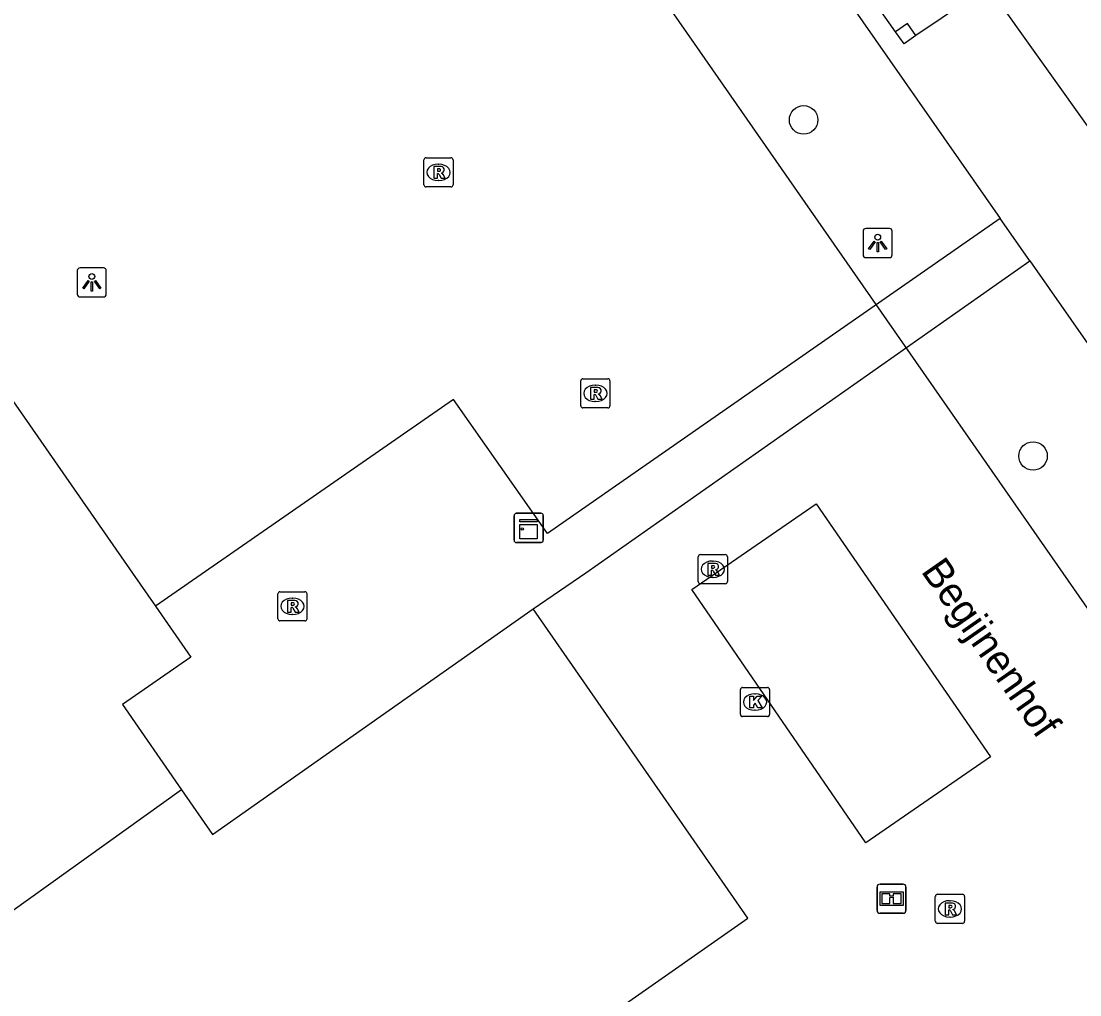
# Model space of a CAD drawing. Extents: x 161087 to 161922, y 382574 to 383873.
# Drawn here: x 161448.87 to 161485.18, y 382985.55 to 383018.93 of the extents above; entities that cross this region are included whole.
import ezdxf

# ---------------------------------------------------------------- set-up
doc = ezdxf.new("R2010")
doc.units = 0
for name, color, linetype in [('IMGEO_Boom', 7, 'Continuous'), ('IMGEO_Informatiebord', 7, 'Continuous'), ('IMGEO_Kast', 7, 'Continuous'), ('IMGEO_Kolk', 7, 'Continuous'), ('IMGEO_Lichtpunt', 7, 'Continuous'), ('IMGEO_Lijnafwatering', 7, 'Continuous'), ('IMGEO_Openbare_ruimte_label', 7, 'Continuous'), ('IMGEO_Pand', 7, 'Continuous'), ('IMGEO_Parkeervlak_open', 7, 'Continuous'), ('IMGEO_Rioolput', 7, 'Continuous'), ('IMGEO_Voetgangersgebied_open', 7, 'Continuous')]:
    doc.layers.add(name, color=color, linetype=linetype)

msp = doc.modelspace()

# ---------------------------------------------------------------- linework, layer by layer
at = {"layer": 'IMGEO_Boom'}
for centre in [(161475.704, 383015.546), (161483.572, 383004.021)]:
    msp.add_circle(centre, 0.489, dxfattribs=at)
at = {"layer": 'IMGEO_Informatiebord'}
for p, q in [((161478.224, 382988.443), (161478.224, 382989.243)), ((161478.224, 382989.243), (161478.224, 382988.443)), ((161478.324, 382989.343), (161479.114, 382989.343)), ((161479.114, 382989.343), (161478.324, 382989.343)), ((161479.214, 382989.243), (161479.214, 382988.443)), ((161479.214, 382988.443), (161479.214, 382989.243)), ((161479.114, 382988.343), (161478.324, 382988.343)), ((161478.324, 382988.343), (161479.114, 382988.343))]:
    msp.add_line(p, q, dxfattribs=at)
for points in [[(161478.325, 382989.075), (161479.113, 382989.075), (161479.113, 382988.611), (161478.325, 382988.611), (161478.325, 382989.075)], [(161478.39, 382989.01), (161478.39, 382988.676), (161478.665, 382988.676), (161478.666, 382988.889), (161478.77, 382988.89), (161478.771, 382988.676), (161479.048, 382988.676), (161479.048, 382989.01), (161478.772, 382989.01), (161478.772, 382988.93), (161478.666, 382988.93), (161478.666, 382989.01), (161478.39, 382989.01)]]:
    msp.add_lwpolyline(points, dxfattribs=at)
for centre, start, end in [((161478.324, 382989.243), 90, 180), ((161478.324, 382989.243), 90, 180), ((161479.114, 382989.243), 0, 90), ((161479.114, 382989.243), 360, 90), ((161478.324, 382988.443), 180, 270), ((161478.324, 382988.443), 180, 270), ((161479.114, 382988.443), 270, 0), ((161479.114, 382988.443), 270, 0)]:
    msp.add_arc(centre, 0.1, start, end, dxfattribs=at)
at = {"layer": 'IMGEO_Kast'}
for p, q in [((161465.776, 383001.132), (161465.776, 383001.973)), ((161465.776, 383001.973), (161465.776, 383001.132)), ((161465.851, 383002.057), (161466.692, 383002.057)), ((161466.692, 383002.057), (161465.851, 383002.057)), ((161466.776, 383001.982), (161466.776, 383001.141)), ((161466.776, 383001.141), (161466.776, 383001.982)), ((161466.701, 383001.057), (161465.86, 383001.057)), ((161465.86, 383001.057), (161466.701, 383001.057))]:
    msp.add_line(p, q, dxfattribs=at)
for points in [[(161465.971, 383001.847), (161466.571, 383001.847), (161466.571, 383001.762), (161465.971, 383001.762), (161465.971, 383001.847)], [(161465.971, 383001.672), (161466.571, 383001.672), (161466.571, 383001.183), (161465.971, 383001.183), (161465.971, 383001.672)]]:
    msp.add_lwpolyline(points, dxfattribs=at)
msp.add_circle((161466.055, 383001.521), 0.0377, dxfattribs=at)
for centre, start, end in [((161465.854, 383001.979), 92.4484, 184.2845), ((161465.854, 383001.979), 92.4484, 184.2845), ((161466.698, 383001.979), 2.4484, 94.2845), ((161466.698, 383001.979), 2.4484, 94.2845), ((161465.854, 383001.135), 182.4484, 274.2845), ((161465.854, 383001.135), 182.4484, 274.2845), ((161466.698, 383001.135), 272.4484, 4.2845), ((161466.698, 383001.135), 272.4484, 4.2845)]:
    msp.add_arc(centre, 0.0779, start, end, dxfattribs=at)
at = {"layer": 'IMGEO_Kolk'}
for p, q in [((161473.537, 382995.159), (161473.537, 382996.011)), ((161473.612, 382996.085), (161474.464, 382996.085)), ((161474.025, 382995.865), (161474.05, 382995.865)), ((161474.538, 382996.011), (161474.538, 382995.159)), ((161474.464, 382995.085), (161473.612, 382995.085)), ((161474.048, 382995.305), (161474.023, 382995.305))]:
    msp.add_line(p, q, dxfattribs=at)
for points in [[(161473.537, 382995.159), (161473.537, 382996.011)], [(161473.612, 382996.085), (161474.464, 382996.085)], [(161473.858, 382995.785), (161473.981, 382995.785), (161473.981, 382995.634), (161474.111, 382995.785), (161474.275, 382995.785), (161474.129, 382995.634), (161474.282, 382995.385), (161474.13, 382995.385), (161474.045, 382995.549), (161473.981, 382995.482), (161473.981, 382995.385), (161473.858, 382995.385), (161473.858, 382995.785)], [(161474.538, 382996.011), (161474.538, 382995.159)], [(161474.464, 382995.085), (161473.612, 382995.085)]]:
    msp.add_lwpolyline(points, dxfattribs=at)
for centre, start, end in [((161473.614, 382996.009), 91.552, 178.448), ((161473.614, 382996.009), 91.552, 178.448), ((161474.462, 382996.009), 1.552, 88.448), ((161474.462, 382996.009), 1.552, 88.448), ((161473.614, 382995.161), 181.552, 268.448), ((161473.614, 382995.161), 181.552, 268.448), ((161474.462, 382995.161), 271.552, 358.448), ((161474.462, 382995.161), 271.552, 358.448)]:
    msp.add_arc(centre, 0.0765, start, end, dxfattribs=at)
for centre, major_axis, ratio, start_param, end_param in [((161474.024, 382995.585), (-0.387, 0.002), 0.722429, 4.712389, 7.853982), ((161474.049, 382995.585), (-0.39, 0.002), 0.717154, 1.570796, 4.712389)]:
    msp.add_ellipse(centre, major_axis=major_axis, ratio=ratio, start_param=start_param, end_param=end_param, dxfattribs=at)
at = {"layer": 'IMGEO_Lichtpunt'}
for p, q in [((161477.745, 383011.727), (161477.745, 383010.92)), ((161477.745, 383011.727), (161477.745, 383010.92)), ((161478.647, 383011.822), (161477.839, 383011.822)), ((161478.647, 383011.822), (161477.839, 383011.822)), ((161478.741, 383010.92), (161478.741, 383011.727)), ((161478.741, 383010.92), (161478.741, 383011.727)), ((161477.839, 383010.826), (161478.647, 383010.826)), ((161477.839, 383010.826), (161478.647, 383010.826)), ((161450.796, 383010.377), (161450.796, 383009.57)), ((161450.796, 383010.377), (161450.796, 383009.57)), ((161451.698, 383010.472), (161450.89, 383010.472)), ((161451.698, 383010.472), (161450.89, 383010.472)), ((161451.792, 383009.57), (161451.792, 383010.377)), ((161451.792, 383009.57), (161451.792, 383010.377)), ((161450.89, 383009.476), (161451.698, 383009.476)), ((161450.89, 383009.476), (161451.698, 383009.476))]:
    msp.add_line(p, q, dxfattribs=at)
for points in [[(161478.119, 383011.391), (161478.158, 383011.363), (161477.97, 383011.101), (161477.932, 383011.128), (161478.119, 383011.391)], [(161478.331, 383011.363), (161478.369, 383011.39), (161478.556, 383011.128), (161478.517, 383011.1), (161478.331, 383011.363)], [(161478.221, 383011.343), (161478.268, 383011.343), (161478.268, 383011.021), (161478.221, 383011.021), (161478.221, 383011.343)], [(161451.17, 383010.041), (161451.209, 383010.013), (161451.021, 383009.751), (161450.983, 383009.778), (161451.17, 383010.041)], [(161451.272, 383009.993), (161451.319, 383009.993), (161451.319, 383009.671), (161451.272, 383009.671), (161451.272, 383009.993)], [(161451.382, 383010.013), (161451.42, 383010.04), (161451.607, 383009.778), (161451.568, 383009.75), (161451.382, 383010.013)]]:
    msp.add_lwpolyline(points, dxfattribs=at)
for centre in [(161478.244, 383011.525), (161451.295, 383010.175)]:
    msp.add_circle(centre, 0.0994, dxfattribs=at)
for centre, start, end in [((161477.839, 383011.727), 90, 180), ((161477.839, 383011.727), 90, 180), ((161478.647, 383011.727), 0, 90), ((161478.647, 383011.727), 0, 90), ((161477.839, 383010.92), 180, 270), ((161477.839, 383010.92), 180, 270), ((161478.647, 383010.92), 270, 0), ((161478.647, 383010.92), 270, 360), ((161450.89, 383010.377), 90, 180), ((161450.89, 383010.377), 90, 180), ((161451.698, 383010.377), 0, 90), ((161451.698, 383010.377), 0, 90), ((161450.89, 383009.57), 180, 270), ((161450.89, 383009.57), 180, 270), ((161451.698, 383009.57), 270, 0), ((161451.698, 383009.57), 270, 360)]:
    msp.add_arc(centre, 0.0946, start, end, dxfattribs=at)
at = {"layer": 'IMGEO_Lijnafwatering'}
for points in [[(161471.96, 383018.162), (161458.989, 383036.791)], [(161484.606, 383000.001), (161471.96, 383018.162)], [(161491.364, 382990.295), (161486.698, 382996.996), (161484.606, 383000.001)]]:
    msp.add_lwpolyline(points, dxfattribs=at)
at = {"layer": 'IMGEO_Pand'}
for points in [[(161430.511, 383028.577), (161432.084, 383029.67), (161452.689, 383000), (161453.475, 382998.869)], [(161485.837, 383015.025), (161485.721, 383014.943), (161482.027, 383020.143), (161481.358, 383019.668)], [(161479.555, 383018.442), (161479.269, 383018.852), (161478.86, 383018.566)], [(161479.555, 383018.442), (161479.147, 383018.157), (161478.86, 383018.566)], [(161453.475, 382998.869), (161454.686, 382997.124), (161452.344, 382995.497), (161454.371, 382992.577)], [(161454.371, 382992.577), (161444.633, 382985.599)]]:
    msp.add_lwpolyline(points, dxfattribs=at)
at = {"layer": 'IMGEO_Parkeervlak_open'}
for points in [[(161482.447, 383012.169), (161466.917, 383001.359), (161463.693, 383005.964), (161453.475, 382998.869)], [(161483.461, 383010.717), (161482.447, 383012.169)], [(161466.43, 382998.784), (161468.231, 383000.019), (161483.461, 383010.717)], [(161477.841, 382990.764), (161471.867, 382999.446), (161476.137, 383002.385), (161482.112, 382993.703), (161477.841, 382990.764)], [(161454.371, 382992.577), (161455.431, 382991.049), (161456.861, 382992.055), (161466.43, 382998.784)]]:
    msp.add_lwpolyline(points, dxfattribs=at)
at = {"layer": 'IMGEO_Rioolput'}
for p, q in [((161462.684, 383013.32), (161462.684, 383014.172)), ((161462.759, 383014.246), (161463.611, 383014.246)), ((161463.172, 383014.026), (161463.197, 383014.026)), ((161463.685, 383014.172), (161463.685, 383013.32)), ((161463.611, 383013.246), (161462.759, 383013.246)), ((161463.195, 383013.466), (161463.17, 383013.466)), ((161468.138, 383006.67), (161468.99, 383006.67)), ((161468.063, 383005.744), (161468.063, 383006.596)), ((161468.551, 383006.45), (161468.576, 383006.45)), ((161469.064, 383006.596), (161469.064, 383005.744)), ((161468.99, 383005.67), (161468.138, 383005.67)), ((161468.574, 383005.89), (161468.549, 383005.89)), ((161472.088, 382999.714), (161472.088, 383000.566)), ((161472.163, 383000.64), (161473.015, 383000.64)), ((161473.089, 383000.566), (161473.089, 382999.714)), ((161472.576, 383000.42), (161472.601, 383000.42)), ((161472.599, 382999.86), (161472.574, 382999.86)), ((161473.015, 382999.64), (161472.163, 382999.64)), ((161457.673, 382998.443), (161457.673, 382999.295)), ((161457.748, 382999.369), (161458.6, 382999.369)), ((161458.161, 382999.149), (161458.186, 382999.149)), ((161458.674, 382999.295), (161458.674, 382998.443)), ((161458.6, 382998.369), (161457.748, 382998.369)), ((161458.184, 382998.589), (161458.159, 382998.589)), ((161480.221, 382988.068), (161480.221, 382988.92)), ((161480.296, 382988.994), (161481.148, 382988.994)), ((161481.222, 382988.92), (161481.222, 382988.068)), ((161480.709, 382988.774), (161480.734, 382988.774)), ((161480.732, 382988.214), (161480.707, 382988.214)), ((161481.148, 382987.994), (161480.296, 382987.994))]:
    msp.add_line(p, q, dxfattribs=at)
for points in [[(161462.684, 383013.32), (161462.684, 383014.172)], [(161462.759, 383014.246), (161463.611, 383014.246)], [(161463.273, 383013.944), (161463.021, 383013.946), (161463.021, 383013.546)], [(161463.685, 383014.172), (161463.685, 383013.32)], [(161463.021, 383013.546), (161463.145, 383013.546), (161463.145, 383013.708), (161463.156, 383013.708)], [(161463.199, 383013.865), (161463.145, 383013.865), (161463.145, 383013.784)], [(161463.145, 383013.784), (161463.197, 383013.784)], [(161463.203, 383013.679), (161463.274, 383013.546), (161463.414, 383013.546), (161463.349, 383013.672)], [(161463.611, 383013.246), (161462.759, 383013.246)], [(161468.138, 383006.67), (161468.99, 383006.67)], [(161468.063, 383005.744), (161468.063, 383006.596)], [(161468.652, 383006.368), (161468.4, 383006.37), (161468.4, 383005.97)], [(161468.578, 383006.289), (161468.524, 383006.289), (161468.524, 383006.208)], [(161469.064, 383006.596), (161469.064, 383005.744)], [(161468.4, 383005.97), (161468.524, 383005.97), (161468.524, 383006.132), (161468.535, 383006.132)], [(161468.524, 383006.208), (161468.576, 383006.208)], [(161468.582, 383006.103), (161468.653, 383005.97), (161468.793, 383005.97), (161468.728, 383006.096)], [(161468.99, 383005.67), (161468.138, 383005.67)], [(161472.088, 382999.714), (161472.088, 383000.566)], [(161472.163, 383000.64), (161473.015, 383000.64)], [(161473.089, 383000.566), (161473.089, 382999.714)], [(161472.677, 383000.338), (161472.425, 383000.34), (161472.425, 382999.94)], [(161472.603, 383000.259), (161472.549, 383000.259), (161472.549, 383000.178)], [(161472.549, 383000.178), (161472.601, 383000.178)], [(161472.425, 382999.94), (161472.549, 382999.94), (161472.549, 383000.102), (161472.56, 383000.102)], [(161472.607, 383000.073), (161472.678, 382999.94), (161472.818, 382999.94), (161472.753, 383000.066)], [(161473.015, 382999.64), (161472.163, 382999.64)], [(161457.673, 382998.443), (161457.673, 382999.295)], [(161457.748, 382999.369), (161458.6, 382999.369)], [(161458.262, 382999.067), (161458.01, 382999.069), (161458.01, 382998.669)], [(161458.674, 382999.295), (161458.674, 382998.443)], [(161458.01, 382998.669), (161458.134, 382998.669), (161458.134, 382998.831), (161458.145, 382998.831)], [(161458.188, 382998.988), (161458.134, 382998.988), (161458.134, 382998.907)], [(161458.134, 382998.907), (161458.186, 382998.907)], [(161458.192, 382998.802), (161458.263, 382998.669), (161458.403, 382998.669), (161458.338, 382998.795)], [(161458.6, 382998.369), (161457.748, 382998.369)], [(161480.221, 382988.068), (161480.221, 382988.92)], [(161480.296, 382988.994), (161481.148, 382988.994)], [(161481.222, 382988.92), (161481.222, 382988.068)], [(161480.81, 382988.692), (161480.558, 382988.694), (161480.558, 382988.294)], [(161480.736, 382988.613), (161480.682, 382988.613), (161480.682, 382988.532)], [(161480.682, 382988.532), (161480.734, 382988.532)], [(161480.558, 382988.294), (161480.682, 382988.294), (161480.682, 382988.456), (161480.693, 382988.456)], [(161480.74, 382988.427), (161480.811, 382988.294), (161480.951, 382988.294), (161480.886, 382988.42)], [(161481.148, 382987.994), (161480.296, 382987.994)]]:
    msp.add_lwpolyline(points, dxfattribs=at)
for centre, radius, start, end in [((161462.761, 383014.17), 0.0765, 91.552, 178.448), ((161462.761, 383014.17), 0.0765, 91.552, 178.448), ((161463.272, 383013.834), 0.109, 350.3612, 89.416), ((161463.609, 383014.17), 0.0765, 1.552, 88.448), ((161463.609, 383014.17), 0.0765, 1.552, 88.448), ((161463.155, 383013.655), 0.0533, 26.0293, 88.6989), ((161463.181, 383013.973), 0.19, 274.7715, 282.9687), ((161463.205, 383013.769), 0.0964, 77.0061, 93.1865), ((161463.219, 383013.826), 0.0378, 276.6634, 79.6772), ((161463.27, 383013.834), 0.112, 277.5842, 350.9817), ((161463.254, 383013.619), 0.108, 29.5134, 73.7905), ((161462.761, 383013.322), 0.0765, 181.552, 268.448), ((161462.761, 383013.322), 0.0765, 181.552, 268.448), ((161463.609, 383013.322), 0.0765, 271.552, 358.448), ((161463.609, 383013.322), 0.0765, 271.552, 358.448), ((161468.14, 383006.594), 0.0765, 91.552, 178.448), ((161468.14, 383006.594), 0.0765, 91.552, 178.448), ((161468.988, 383006.594), 0.0765, 1.552, 88.448), ((161468.988, 383006.594), 0.0765, 1.552, 88.448), ((161468.584, 383006.193), 0.0964, 77.0061, 93.1865), ((161468.598, 383006.25), 0.0378, 276.6634, 79.6772), ((161468.651, 383006.258), 0.109, 350.3612, 89.416), ((161468.534, 383006.079), 0.0533, 26.0293, 88.6989), ((161468.56, 383006.397), 0.19, 274.7715, 282.9687), ((161468.649, 383006.258), 0.112, 277.5842, 350.9817), ((161468.633, 383006.043), 0.108, 29.5134, 73.7905), ((161468.14, 383005.746), 0.0765, 181.552, 268.448), ((161468.14, 383005.746), 0.0765, 181.552, 268.448), ((161468.988, 383005.746), 0.0765, 271.552, 358.448), ((161468.988, 383005.746), 0.0765, 271.552, 358.448), ((161472.165, 383000.564), 0.0765, 91.552, 178.448), ((161472.165, 383000.564), 0.0765, 91.552, 178.448), ((161473.013, 383000.564), 0.0765, 1.552, 88.448), ((161473.013, 383000.564), 0.0765, 1.552, 88.448), ((161472.585, 383000.367), 0.19, 274.7715, 282.9687), ((161472.609, 383000.163), 0.0964, 77.0061, 93.1865), ((161472.623, 383000.22), 0.0378, 276.6634, 79.6772), ((161472.676, 383000.228), 0.109, 350.3612, 89.416), ((161472.674, 383000.228), 0.112, 277.5842, 350.9817), ((161472.658, 383000.013), 0.108, 29.5134, 73.7905), ((161472.559, 383000.049), 0.0533, 26.0293, 88.6989), ((161472.165, 382999.716), 0.0765, 181.552, 268.448), ((161472.165, 382999.716), 0.0765, 181.552, 268.448), ((161473.013, 382999.716), 0.0765, 271.552, 358.448), ((161473.013, 382999.716), 0.0765, 271.552, 358.448), ((161457.75, 382999.293), 0.0765, 91.552, 178.448), ((161457.75, 382999.293), 0.0765, 91.552, 178.448), ((161458.261, 382998.957), 0.109, 350.3612, 89.416), ((161458.598, 382999.293), 0.0765, 1.552, 88.448), ((161458.598, 382999.293), 0.0765, 1.552, 88.448), ((161458.144, 382998.778), 0.0533, 26.0293, 88.6989), ((161458.17, 382999.096), 0.19, 274.7715, 282.9687), ((161458.194, 382998.892), 0.0964, 77.0061, 93.1865), ((161458.208, 382998.949), 0.0378, 276.6634, 79.6772), ((161458.259, 382998.957), 0.112, 277.5842, 350.9817), ((161458.243, 382998.742), 0.108, 29.5134, 73.7905), ((161457.75, 382998.445), 0.0765, 181.552, 268.448), ((161457.75, 382998.445), 0.0765, 181.552, 268.448), ((161458.598, 382998.445), 0.0765, 271.552, 358.448), ((161458.598, 382998.445), 0.0765, 271.552, 358.448), ((161480.298, 382988.918), 0.0765, 91.552, 178.448), ((161480.298, 382988.918), 0.0765, 91.552, 178.448), ((161481.146, 382988.918), 0.0765, 1.552, 88.448), ((161481.146, 382988.918), 0.0765, 1.552, 88.448), ((161480.718, 382988.721), 0.19, 274.7715, 282.9687), ((161480.742, 382988.517), 0.0964, 77.0061, 93.1865), ((161480.756, 382988.574), 0.0378, 276.6634, 79.6772), ((161480.809, 382988.582), 0.109, 350.3612, 89.416), ((161480.807, 382988.582), 0.112, 277.5842, 350.9817), ((161480.692, 382988.403), 0.0533, 26.0293, 88.6989), ((161480.791, 382988.367), 0.108, 29.5134, 73.7905), ((161480.298, 382988.07), 0.0765, 181.552, 268.448), ((161480.298, 382988.07), 0.0765, 181.552, 268.448), ((161481.146, 382988.07), 0.0765, 271.552, 358.448), ((161481.146, 382988.07), 0.0765, 271.552, 358.448)]:
    msp.add_arc(centre, radius, start, end, dxfattribs=at)
for centre, major_axis, ratio, start_param, end_param in [((161463.171, 383013.746), (-0.387, 0.002), 0.722429, 4.712389, 7.853982), ((161463.196, 383013.746), (-0.39, 0.002), 0.717154, 1.570796, 4.712389), ((161468.55, 383006.17), (-0.387, 0.002), 0.722429, 4.712389, 7.853982), ((161468.575, 383006.17), (-0.39, 0.002), 0.717154, 1.570796, 4.712389), ((161472.575, 383000.14), (-0.387, 0.002), 0.722429, 4.712389, 7.853982), ((161472.6, 383000.14), (-0.39, 0.002), 0.717154, 1.570796, 4.712389), ((161458.16, 382998.869), (-0.387, 0.002), 0.722429, 4.712389, 7.853982), ((161458.185, 382998.869), (-0.39, 0.002), 0.717154, 1.570796, 4.712389), ((161480.708, 382988.494), (-0.387, 0.002), 0.722429, 4.712389, 7.853982), ((161480.733, 382988.494), (-0.39, 0.002), 0.717154, 1.570796, 4.712389)]:
    msp.add_ellipse(centre, major_axis=major_axis, ratio=ratio, start_param=start_param, end_param=end_param, dxfattribs=at)
at = {"layer": 'IMGEO_Voetgangersgebied_open'}
for points in [[(161436.953, 383077.304), (161482.447, 383012.169)], [(161478.86, 383018.566), (161476.789, 383021.511)], [(161481.358, 383019.668), (161479.555, 383018.442)], [(161483.461, 383010.717), (161490.993, 382999.933), (161500, 382987.011), (161500.628, 382986.11)], [(161432.328, 382962.194), (161432.59, 382961.842), (161442.219, 382968.515), (161443.39, 382966.889), (161473.79, 382988.173), (161466.43, 382998.784)]]:
    msp.add_lwpolyline(points, dxfattribs=at)

# ---------------------------------------------------------------- texts
at = {"layer": 'IMGEO_Openbare_ruimte_label'}
msp.add_text('Begijnenhof', height=1, rotation=304.8981, dxfattribs=at).set_placement((161479.709, 383000.07))

doc.saveas('drawing.dxf')
